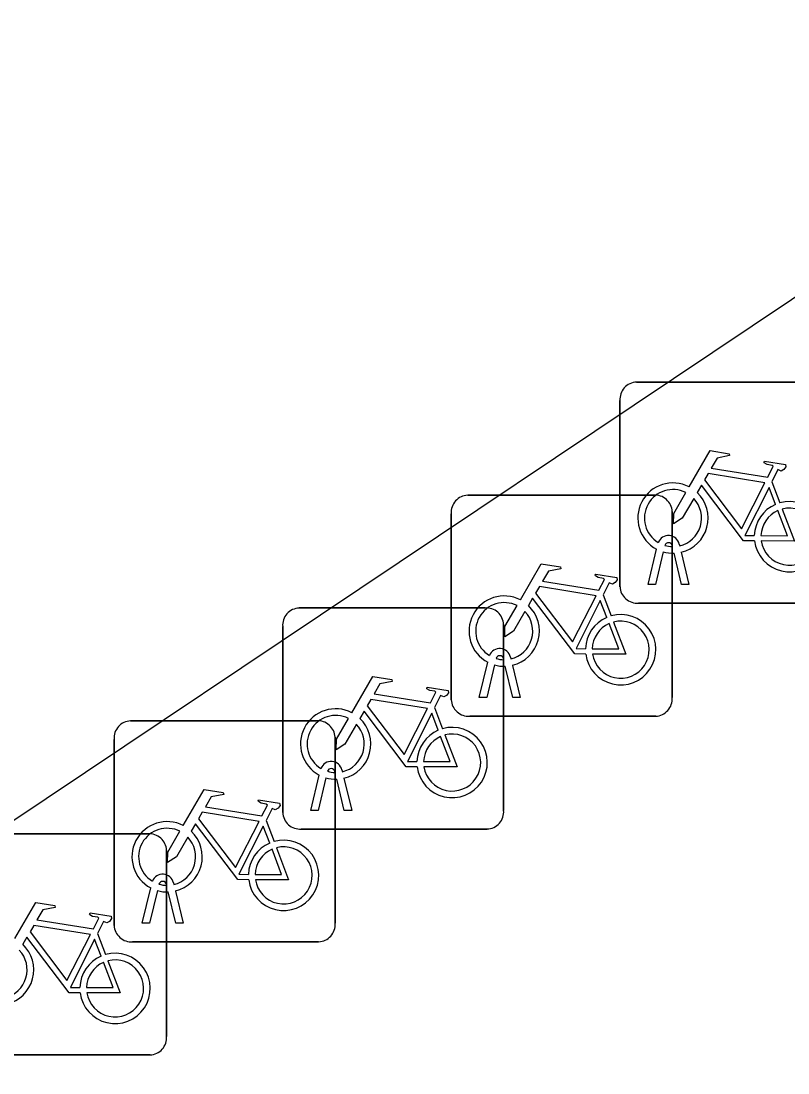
# Model space of a CAD drawing. Extents: x 161087 to 161922, y 382574 to 383873.
# Drawn here: x 161710.989 to 161714.456, y 383036.147 to 383040.902 of the extents above; entities that cross this region are included whole.
import ezdxf

# ---------------------------------------------------------------- set-up
doc = ezdxf.new("R2010")
doc.units = 0
doc.layers.add('IMGEO_Fietsenrek', color=7, linetype='Continuous')
doc.layers.add('IMGEO_Rijbaan_lokaal_open', color=7, linetype='Continuous')

msp = doc.modelspace()

# ---------------------------------------------------------------- linework, layer by layer
at = {"layer": 'IMGEO_Fietsenrek'}
for p, q in [((161713.7709, 383039.2695), (161714.6118, 383039.2695)), ((161714.6118, 383039.2695), (161713.7709, 383039.2695)), ((161713.6965, 383038.3449), (161713.6965, 383039.1858)), ((161713.6965, 383039.1858), (161713.6965, 383038.3449)), ((161714.3832, 383038.8192), (161714.4195, 383038.724)), ((161713.0079, 383038.7585), (161713.8488, 383038.7585)), ((161713.8488, 383038.7585), (161713.0079, 383038.7585)), ((161712.9335, 383037.8339), (161712.9335, 383038.6748)), ((161712.9335, 383038.6748), (161712.9335, 383037.8339)), ((161713.9325, 383038.6841), (161713.9325, 383037.8432)), ((161713.9325, 383037.8432), (161713.9325, 383038.6841)), ((161713.9339, 383038.5259), (161713.9329, 383038.5302)), ((161713.9646, 383038.5374), (161713.9664, 383038.5295)), ((161713.8235, 383038.3543), (161713.8618, 383038.5143)), ((161713.8922, 383038.5021), (161713.8569, 383038.3543)), ((161713.975, 383038.3543), (161713.9411, 383038.496)), ((161713.9734, 383038.5003), (161714.0084, 383038.3543)), ((161713.8569, 383038.3543), (161713.8235, 383038.3543)), ((161714.0084, 383038.3543), (161713.975, 383038.3543)), ((161713.6202, 383038.3082), (161713.6565, 383038.213)), ((161712.2459, 383038.2485), (161713.0868, 383038.2485)), ((161713.0868, 383038.2485), (161712.2459, 383038.2485)), ((161714.6211, 383038.2705), (161713.7802, 383038.2705)), ((161713.7802, 383038.2705), (161714.6211, 383038.2705)), ((161712.1715, 383037.3239), (161712.1715, 383038.1648)), ((161712.1715, 383038.1648), (161712.1715, 383037.3239)), ((161713.1705, 383038.1741), (161713.1705, 383037.3332)), ((161713.1705, 383037.3332), (161713.1705, 383038.1741)), ((161713.0605, 383037.8433), (161713.0988, 383038.0033)), ((161713.1709, 383038.0149), (161713.1699, 383038.0192)), ((161713.2016, 383038.0264), (161713.2034, 383038.0185)), ((161713.1292, 383037.9911), (161713.0939, 383037.8433)), ((161713.212, 383037.8433), (161713.1781, 383037.985)), ((161713.2104, 383037.9893), (161713.2454, 383037.8433)), ((161713.0939, 383037.8433), (161713.0605, 383037.8433)), ((161713.2454, 383037.8433), (161713.212, 383037.8433)), ((161712.8582, 383037.7982), (161712.8945, 383037.703)), ((161711.4839, 383037.7385), (161712.3248, 383037.7385)), ((161712.3248, 383037.7385), (161711.4839, 383037.7385)), ((161713.8581, 383037.7595), (161713.0172, 383037.7595)), ((161713.0172, 383037.7595), (161713.8581, 383037.7595)), ((161711.4095, 383036.8139), (161711.4095, 383037.6548)), ((161711.4095, 383037.6548), (161711.4095, 383036.8139)), ((161712.4085, 383037.6641), (161712.4085, 383036.8232)), ((161712.4085, 383036.8232), (161712.4085, 383037.6641)), ((161712.2985, 383037.3333), (161712.3368, 383037.4933)), ((161712.3672, 383037.4811), (161712.3319, 383037.3333)), ((161712.4089, 383037.5049), (161712.4079, 383037.5092)), ((161712.4396, 383037.5164), (161712.4414, 383037.5085)), ((161712.45, 383037.3333), (161712.4161, 383037.475)), ((161712.4484, 383037.4793), (161712.4834, 383037.3333)), ((161712.3319, 383037.3333), (161712.2985, 383037.3333)), ((161712.4834, 383037.3333), (161712.45, 383037.3333)), ((161712.0962, 383037.2882), (161712.1325, 383037.193)), ((161713.0961, 383037.2495), (161712.2552, 383037.2495)), ((161712.2552, 383037.2495), (161713.0961, 383037.2495)), ((161710.7219, 383037.2275), (161711.5628, 383037.2275)), ((161711.5628, 383037.2275), (161710.7219, 383037.2275)), ((161711.6465, 383037.1531), (161711.6465, 383036.3122)), ((161711.6465, 383036.3122), (161711.6465, 383037.1531)), ((161711.6776, 383037.0064), (161711.6794, 383036.9985)), ((161711.5365, 383036.8233), (161711.5748, 383036.9833)), ((161711.6052, 383036.9711), (161711.5699, 383036.8233)), ((161711.6469, 383036.9949), (161711.6459, 383036.9992)), ((161711.688, 383036.8233), (161711.6541, 383036.965)), ((161711.6864, 383036.9693), (161711.7214, 383036.8233)), ((161711.5699, 383036.8233), (161711.5365, 383036.8233)), ((161711.7214, 383036.8233), (161711.688, 383036.8233)), ((161711.3342, 383036.7772), (161711.3705, 383036.682)), ((161712.3341, 383036.7395), (161711.4932, 383036.7395)), ((161711.4932, 383036.7395), (161712.3341, 383036.7395)), ((161711.5721, 383036.2285), (161710.7312, 383036.2285)), ((161710.7312, 383036.2285), (161711.5721, 383036.2285))]:
    msp.add_line(p, q, dxfattribs=at)
for points in [[(161714.0091, 383038.7962), (161714.1038, 383038.9597), (161714.19, 383038.9459), (161714.1917, 383038.9372), (161714.1356, 383038.9263), (161714.1094, 383038.881), (161714.3646, 383038.8402)], [(161714.3646, 383038.8402), (161714.3896, 383038.889), (161714.3845, 383038.893), (161714.3613, 383038.8967), (161714.3486, 383038.9042), (161714.3476, 383038.9073), (161714.3498, 383038.9119), (161714.4446, 383038.8968), (161714.4469, 383038.8865), (161714.4375, 383038.8741), (161714.4251, 383038.8677), (161714.4106, 383038.8739), (161714.3832, 383038.8192)], [(161714.3517, 383038.815), (161714.0949, 383038.856), (161714.0782, 383038.8272), (161714.2452, 383038.6069), (161714.3517, 383038.815)], [(161714.0298, 383038.7437), (161713.9782, 383038.6545), (161713.9383, 383038.6285), (161713.9395, 383038.676), (161713.994, 383038.7702)], [(161714.3048, 383038.5515), (161714.2551, 383038.5516), (161714.0644, 383038.8033), (161714.0454, 383038.7705)], [(161714.3997, 383038.717), (161714.3704, 383038.7938), (161714.261, 383038.5757), (161714.3037, 383038.5756)], [(161714.3337, 383038.5755), (161714.4536, 383038.5753), (161714.4104, 383038.6889)], [(161714.4302, 383038.6958), (161714.4852, 383038.5512), (161714.3351, 383038.5515)], [(161713.2461, 383038.2852), (161713.3408, 383038.4487), (161713.427, 383038.4349), (161713.4287, 383038.4262), (161713.3726, 383038.4153), (161713.3464, 383038.37), (161713.6016, 383038.3292)], [(161713.6016, 383038.3292), (161713.6266, 383038.378), (161713.6215, 383038.382), (161713.5983, 383038.3857), (161713.5856, 383038.3932), (161713.5846, 383038.3963), (161713.5868, 383038.4009), (161713.6816, 383038.3858), (161713.6839, 383038.3755), (161713.6745, 383038.3631), (161713.6621, 383038.3567), (161713.6476, 383038.3629), (161713.6202, 383038.3082)], [(161713.5887, 383038.304), (161713.3319, 383038.345), (161713.3152, 383038.3162), (161713.4822, 383038.0959), (161713.5887, 383038.304)], [(161713.5418, 383038.0405), (161713.4921, 383038.0406), (161713.3014, 383038.2923), (161713.2824, 383038.2595)], [(161713.2668, 383038.2327), (161713.2152, 383038.1435), (161713.1753, 383038.1175), (161713.1765, 383038.165), (161713.231, 383038.2592)], [(161713.6367, 383038.206), (161713.6074, 383038.2828), (161713.498, 383038.0647), (161713.5407, 383038.0646)], [(161713.5707, 383038.0645), (161713.6906, 383038.0643), (161713.6474, 383038.1779)], [(161713.6672, 383038.1848), (161713.7222, 383038.0402), (161713.5721, 383038.0405)], [(161712.4841, 383037.7752), (161712.5788, 383037.9387), (161712.665, 383037.9249), (161712.6667, 383037.9162), (161712.6106, 383037.9053), (161712.5844, 383037.86), (161712.8396, 383037.8192)], [(161712.8396, 383037.8192), (161712.8646, 383037.868), (161712.8595, 383037.872), (161712.8363, 383037.8757), (161712.8236, 383037.8832), (161712.8226, 383037.8863), (161712.8248, 383037.8909), (161712.9196, 383037.8758), (161712.9219, 383037.8655), (161712.9125, 383037.8531), (161712.9001, 383037.8467), (161712.8856, 383037.8529), (161712.8582, 383037.7982)], [(161712.8267, 383037.794), (161712.5699, 383037.835), (161712.5532, 383037.8062), (161712.7202, 383037.5859), (161712.8267, 383037.794)], [(161712.7798, 383037.5305), (161712.7301, 383037.5306), (161712.5394, 383037.7823), (161712.5204, 383037.7495)], [(161712.8747, 383037.696), (161712.8454, 383037.7728), (161712.736, 383037.5547), (161712.7787, 383037.5546)], [(161712.5048, 383037.7227), (161712.4532, 383037.6335), (161712.4133, 383037.6075), (161712.4145, 383037.655), (161712.469, 383037.7492)], [(161712.9052, 383037.6748), (161712.9602, 383037.5302), (161712.8101, 383037.5305)], [(161712.8087, 383037.5545), (161712.9286, 383037.5543), (161712.8854, 383037.6679)], [(161711.7221, 383037.2652), (161711.8168, 383037.4287), (161711.903, 383037.4149), (161711.9047, 383037.4062), (161711.8486, 383037.3953), (161711.8224, 383037.35), (161712.0776, 383037.3092)], [(161712.0776, 383037.3092), (161712.1026, 383037.358), (161712.0975, 383037.362), (161712.0743, 383037.3657), (161712.0616, 383037.3732), (161712.0606, 383037.3763), (161712.0628, 383037.3809), (161712.1576, 383037.3658), (161712.1599, 383037.3555), (161712.1505, 383037.3431), (161712.1381, 383037.3367), (161712.1236, 383037.3429), (161712.0962, 383037.2882)], [(161712.0647, 383037.284), (161711.8079, 383037.325), (161711.7912, 383037.2962), (161711.9582, 383037.0759), (161712.0647, 383037.284)], [(161712.0178, 383037.0205), (161711.9681, 383037.0206), (161711.7774, 383037.2723), (161711.7584, 383037.2395)], [(161712.1127, 383037.186), (161712.0834, 383037.2628), (161711.974, 383037.0447), (161712.0167, 383037.0446)], [(161711.7428, 383037.2127), (161711.6912, 383037.1235), (161711.6513, 383037.0975), (161711.6525, 383037.145), (161711.707, 383037.2392)], [(161712.0467, 383037.0445), (161712.1666, 383037.0443), (161712.1234, 383037.1579)], [(161712.1432, 383037.1648), (161712.1982, 383037.0202), (161712.0481, 383037.0205)], [(161710.9601, 383036.7542), (161711.0548, 383036.9177), (161711.141, 383036.9039), (161711.1427, 383036.8952), (161711.0866, 383036.8843), (161711.0604, 383036.839), (161711.3156, 383036.7982)], [(161711.3156, 383036.7982), (161711.3406, 383036.847), (161711.3355, 383036.851), (161711.3123, 383036.8547), (161711.2996, 383036.8622), (161711.2986, 383036.8653), (161711.3008, 383036.8699), (161711.3956, 383036.8548), (161711.3979, 383036.8445), (161711.3885, 383036.8321), (161711.3761, 383036.8257), (161711.3616, 383036.8319), (161711.3342, 383036.7772)], [(161711.3027, 383036.773), (161711.0459, 383036.814), (161711.0292, 383036.7852), (161711.1962, 383036.5649), (161711.3027, 383036.773)], [(161711.2558, 383036.5095), (161711.2061, 383036.5096), (161711.0154, 383036.7613), (161710.9964, 383036.7285)], [(161711.3507, 383036.675), (161711.3214, 383036.7518), (161711.212, 383036.5337), (161711.2547, 383036.5336)], [(161711.2847, 383036.5335), (161711.4046, 383036.5333), (161711.3614, 383036.6469)], [(161711.3812, 383036.6538), (161711.4362, 383036.5092), (161711.2861, 383036.5095)]]:
    msp.add_lwpolyline(points, dxfattribs=at)
for centre, radius, start, end in [((161713.7742, 383039.1916), 0.0779, 92.4484, 184.2845), ((161713.7742, 383039.1916), 0.0779, 92.4484, 184.2845), ((161713.9361, 383038.6549), 0.159, 62.6766, 242.1369), ((161713.9361, 383038.6549), 0.129, 63.3192, 238.903), ((161713.9361, 383038.6549), 0.159, 283.5766, 46.6042), ((161713.0112, 383038.6806), 0.0779, 92.4484, 184.2845), ((161713.0112, 383038.6806), 0.0779, 92.4484, 184.2845), ((161713.8546, 383038.6808), 0.0779, 2.4484, 94.2845), ((161713.8546, 383038.6808), 0.0779, 2.4484, 94.2845), ((161713.9361, 383038.6549), 0.129, 283.6043, 43.4302), ((161714.4627, 383038.5709), 0.159, 113.3408, 178.3217), ((161714.4627, 383038.5709), 0.159, 187.0065, 105.7708), ((161714.4627, 383038.5709), 0.129, 113.923, 177.9556), ((161714.4627, 383038.5709), 0.129, 188.6715, 104.5883), ((161713.9159, 383038.5263), 0.0499, 12.8025, 158.6934), ((161713.9159, 383038.5263), 0.0174, 12.8025, 163.4502), ((161713.9361, 383038.6549), 0.129, 253.415, 269.0204), ((161713.9361, 383038.6549), 0.159, 253.9967, 271.7867), ((161713.7744, 383038.3482), 0.0779, 182.4484, 274.2845), ((161713.7744, 383038.3482), 0.0779, 182.4484, 274.2845), ((161713.1731, 383038.1439), 0.159, 62.6766, 242.1369), ((161712.2492, 383038.1706), 0.0779, 92.4484, 184.2845), ((161712.2492, 383038.1706), 0.0779, 92.4484, 184.2845), ((161713.1731, 383038.1439), 0.129, 63.3192, 238.903), ((161713.0926, 383038.1708), 0.0779, 2.4484, 94.2845), ((161713.0926, 383038.1708), 0.0779, 2.4484, 94.2845), ((161713.1731, 383038.1439), 0.159, 283.5766, 46.6042), ((161713.1731, 383038.1439), 0.129, 283.6043, 43.4302), ((161713.6997, 383038.0599), 0.159, 113.3408, 178.3217), ((161713.6997, 383038.0599), 0.159, 187.0065, 105.7708), ((161713.6997, 383038.0599), 0.129, 113.923, 177.9556), ((161713.6997, 383038.0599), 0.129, 188.6715, 104.5883), ((161713.1529, 383038.0153), 0.0499, 12.8025, 158.6934), ((161713.1529, 383038.0153), 0.0174, 12.8025, 163.4502), ((161713.1731, 383038.1439), 0.129, 253.415, 269.0204), ((161713.1731, 383038.1439), 0.159, 253.9967, 271.7867), ((161713.0114, 383037.8372), 0.0779, 182.4484, 274.2845), ((161713.0114, 383037.8372), 0.0779, 182.4484, 274.2845), ((161713.8548, 383037.8374), 0.0779, 272.4484, 4.2845), ((161713.8548, 383037.8374), 0.0779, 272.4484, 4.2845), ((161712.4111, 383037.6339), 0.159, 62.6766, 242.1369), ((161711.4872, 383037.6606), 0.0779, 92.4484, 184.2845), ((161711.4872, 383037.6606), 0.0779, 92.4484, 184.2845), ((161712.4111, 383037.6339), 0.129, 63.3192, 238.903), ((161712.3306, 383037.6608), 0.0779, 2.4484, 94.2845), ((161712.3306, 383037.6608), 0.0779, 2.4484, 94.2845), ((161712.4111, 383037.6339), 0.129, 283.6043, 43.4302), ((161712.4111, 383037.6339), 0.159, 283.5766, 46.6042), ((161712.9377, 383037.5499), 0.159, 113.3408, 178.3217), ((161712.9377, 383037.5499), 0.159, 187.0065, 105.7708), ((161712.9377, 383037.5499), 0.129, 188.6715, 104.5883), ((161712.9377, 383037.5499), 0.129, 113.923, 177.9556), ((161712.3909, 383037.5053), 0.0499, 12.8025, 158.6934), ((161712.4111, 383037.6339), 0.159, 253.9967, 271.7867), ((161712.3909, 383037.5053), 0.0174, 12.8025, 163.4502), ((161712.4111, 383037.6339), 0.129, 253.415, 269.0204), ((161712.2494, 383037.3272), 0.0779, 182.4484, 274.2845), ((161712.2494, 383037.3272), 0.0779, 182.4484, 274.2845), ((161713.0928, 383037.3274), 0.0779, 272.4484, 4.2845), ((161713.0928, 383037.3274), 0.0779, 272.4484, 4.2845), ((161711.6491, 383037.1239), 0.159, 62.6766, 242.1369), ((161711.6491, 383037.1239), 0.129, 63.3192, 238.903), ((161711.5686, 383037.1498), 0.0779, 2.4484, 94.2845), ((161711.5686, 383037.1498), 0.0779, 2.4484, 94.2845), ((161711.6491, 383037.1239), 0.129, 283.6043, 43.4302), ((161711.6491, 383037.1239), 0.159, 283.5766, 46.6042), ((161712.1757, 383037.0399), 0.159, 187.0065, 105.7708), ((161712.1757, 383037.0399), 0.159, 113.3408, 178.3217), ((161712.1757, 383037.0399), 0.129, 113.923, 177.9556), ((161712.1757, 383037.0399), 0.129, 188.6715, 104.5883), ((161711.6289, 383036.9953), 0.0499, 12.8025, 158.6934), ((161711.6289, 383036.9953), 0.0174, 12.8025, 163.4502), ((161711.6491, 383037.1239), 0.159, 253.9967, 271.7867), ((161711.6491, 383037.1239), 0.129, 253.415, 269.0204), ((161712.3308, 383036.8174), 0.0779, 272.4484, 4.2845), ((161712.3308, 383036.8174), 0.0779, 272.4484, 4.2845), ((161711.4874, 383036.8172), 0.0779, 182.4484, 274.2845), ((161711.4874, 383036.8172), 0.0779, 182.4484, 274.2845), ((161710.8871, 383036.6129), 0.159, 283.5766, 46.6042), ((161710.8871, 383036.6129), 0.129, 283.6043, 43.4302), ((161711.4137, 383036.5289), 0.159, 113.3408, 178.3217), ((161711.4137, 383036.5289), 0.159, 187.0065, 105.7708), ((161711.4137, 383036.5289), 0.129, 113.923, 177.9556), ((161711.4137, 383036.5289), 0.129, 188.6715, 104.5883), ((161711.5688, 383036.3064), 0.0779, 272.4484, 4.2845), ((161711.5688, 383036.3064), 0.0779, 272.4484, 4.2845)]:
    msp.add_arc(centre, radius, start, end, dxfattribs=at)
at = {"layer": 'IMGEO_Rijbaan_lokaal_open'}
msp.add_lwpolyline([(161705.429, 383033.59), (161728.12, 383048.78), (161729.831, 383049.954)], dxfattribs=at)

doc.saveas('drawing.dxf')
